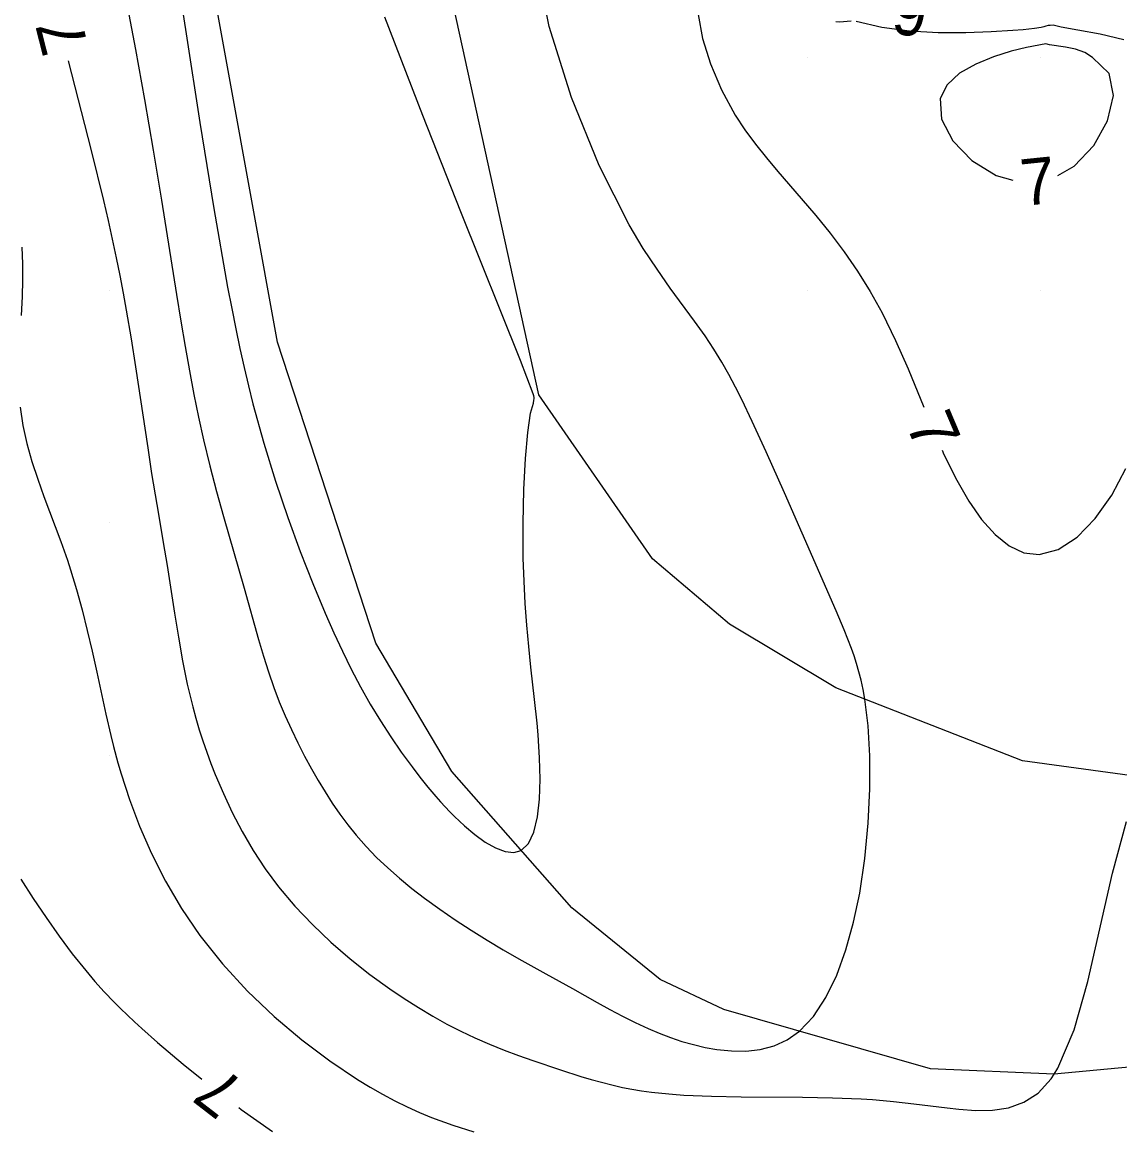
# Model space of a CAD drawing. Extents: x 2602990 to 2605851, y 618069 to 619180.
# Drawn here: x 2603586.22 to 2603633.41, y 618274 to 618321.52 of the extents above; entities that cross this region are included whole.
import ezdxf

# ---------------------------------------------------------------- set-up
doc = ezdxf.new("R2010")
doc.units = 0
for name, color, linetype in [('DTM Contours Minor', 7, 'Continuous'), ('DTM Contours Minor Text', 7, 'Continuous'), ('Exist DTM QL2 LIDAR Elevation Point', 7, 'Continuous'), ('PH Exist DTM Breakline', 7, 'Continuous')]:
    doc.layers.add(name, color=color, linetype=linetype)

msp = doc.modelspace()

# ---------------------------------------------------------------- linework, layer by layer
at = {"layer": 'DTM Contours Minor'}
for points in [[(2603590.695, 618322.448), (2603591.101, 618320.353), (2603591.488, 618318.198), (2603591.857, 618316.025), (2603592.208, 618313.876), (2603592.859, 618309.816), (2603593.044, 618308.676), (2603593.228, 618307.586), (2603593.413, 618306.537), (2603593.604, 618305.524), (2603593.803, 618304.539), (2603594.017, 618303.575), (2603594.289, 618302.454), (2603594.579, 618301.354), (2603594.879, 618300.277), (2603595.766, 618297.2), (2603596.387, 618294.983), (2603596.595, 618294.28), (2603596.812, 618293.595), (2603597.042, 618292.929), (2603597.278, 618292.31), (2603597.53, 618291.706), (2603597.796, 618291.118), (2603598.075, 618290.542), (2603598.366, 618289.978), (2603598.667, 618289.425), (2603598.951, 618288.927), (2603599.245, 618288.438), (2603599.552, 618287.958), (2603599.875, 618287.487), (2603600.216, 618287.026), (2603600.579, 618286.577), (2603601.007, 618286.095), (2603601.462, 618285.626), (2603601.942, 618285.171), (2603602.446, 618284.727), (2603602.971, 618284.296), (2603603.515, 618283.876), (2603604.17, 618283.4), (2603604.842, 618282.94), (2603605.524, 618282.495), (2603606.211, 618282.068), (2603606.896, 618281.658), (2603607.572, 618281.268), (2603608.739, 618280.617), (2603609.879, 618279.987), (2603610.945, 618279.388), (2603611.481, 618279.092), (2603612.023, 618278.804), (2603612.571, 618278.528), (2603613.128, 618278.269), (2603613.605, 618278.068), (2603614.088, 618277.884), (2603614.579, 618277.72), (2603615.075, 618277.578), (2603615.577, 618277.462), (2603616.084, 618277.374), (2603616.711, 618277.309), (2603617.335, 618277.305), (2603617.949, 618277.373), (2603618.544, 618277.529), (2603619.11, 618277.784), (2603619.639, 618278.154), (2603620.241, 618278.792), (2603620.773, 618279.605), (2603621.236, 618280.567), (2603621.631, 618281.652), (2603621.96, 618282.835), (2603622.223, 618284.09), (2603622.447, 618285.584), (2603622.591, 618287.094), (2603622.659, 618288.577), (2603622.655, 618289.989), (2603622.583, 618291.285), (2603622.447, 618292.422), (2603622.371, 618292.846), (2603622.285, 618293.239), (2603622.191, 618293.607), (2603622.088, 618293.954), (2603621.979, 618294.286), (2603621.864, 618294.609), (2603621.712, 618295.011), (2603621.551, 618295.41), (2603621.208, 618296.219), (2603619.745, 618299.564), (2603618.987, 618301.299), (2603618.206, 618303.054), (2603617.606, 618304.357), (2603617.151, 618305.311), (2603616.886, 618305.841), (2603616.603, 618306.375), (2603616.297, 618306.916), (2603615.959, 618307.469), (2603615.582, 618308.037), (2603615.124, 618308.676), (2603614.081, 618310.091), (2603613.511, 618310.901), (2603612.921, 618311.8), (2603612.32, 618312.805), (2603611.022, 618315.365), (2603609.834, 618318.284), (2603608.882, 618321.342), (2603608.293, 618324.32)], [(2603592.876, 618323.608), (2603593.268, 618321.014), (2603593.858, 618317.213), (2603594.461, 618313.518), (2603595.058, 618310.136), (2603595.233, 618309.218), (2603595.408, 618308.341), (2603595.584, 618307.499), (2603595.764, 618306.686), (2603595.949, 618305.896), (2603596.141, 618305.125), (2603596.608, 618303.421), (2603597.11, 618301.789), (2603597.637, 618300.236), (2603598.177, 618298.768), (2603598.719, 618297.392), (2603599.253, 618296.116), (2603599.62, 618295.278), (2603599.987, 618294.483), (2603600.174, 618294.098), (2603600.363, 618293.719), (2603600.767, 618292.956), (2603601.186, 618292.216), (2603601.62, 618291.5), (2603602.066, 618290.81), (2603602.52, 618290.147), (2603602.982, 618289.511), (2603603.316, 618289.072), (2603603.656, 618288.648), (2603604.004, 618288.236), (2603604.2, 618288.015), (2603604.401, 618287.797), (2603604.604, 618287.585), (2603604.811, 618287.378), (2603605.021, 618287.176), (2603605.235, 618286.982), (2603605.682, 618286.607), (2603606.131, 618286.283), (2603606.567, 618286.032), (2603606.979, 618285.874), (2603607.354, 618285.83), (2603607.679, 618285.921), (2603607.988, 618286.224), (2603608.216, 618286.717), (2603608.37, 618287.365), (2603608.458, 618288.135), (2603608.487, 618288.994), (2603608.466, 618289.908), (2603608.438, 618290.396), (2603608.4, 618290.889), (2603608.354, 618291.39), (2603608.246, 618292.416), (2603608.094, 618293.805), (2603608.004, 618294.692), (2603607.921, 618295.604), (2603607.851, 618296.54), (2603607.796, 618297.501), (2603607.762, 618298.485), (2603607.755, 618299.976), (2603607.793, 618301.431), (2603607.866, 618302.765), (2603607.965, 618303.887), (2603608.08, 618304.712), (2603608.2, 618305.151), (2603608.222, 618305.276), (2603608.227, 618305.327), (2603608.225, 618305.384), (2603608.214, 618305.455), (2603608.191, 618305.549)], [(2603608.191, 618305.549), (2603607.643, 618306.978), (2603605.085, 618313.369), (2603603.446, 618317.512), (2603601.814, 618321.74)], [(2603615.279, 618321.844), (2603615.469, 618320.825), (2603615.811, 618319.729), (2603616.286, 618318.612), (2603616.874, 618317.529), (2603617.292, 618316.889), (2603617.741, 618316.277), (2603618.213, 618315.684), (2603618.702, 618315.104), (2603619.706, 618313.949), (2603620.332, 618313.21), (2603620.948, 618312.446), (2603621.548, 618311.653), (2603622.125, 618310.822), (2603622.676, 618309.949), (2603623.193, 618309.025), (2603623.766, 618307.847), (2603624.3, 618306.619), (2603624.979, 618304.97)], [(2603621.849, 618321.566), (2603621.355, 618321.521), (2603621.193, 618321.539)], [(2603630.538, 618321.395), (2603630.416, 618321.383), (2603630.329, 618321.371), (2603630.222, 618321.343), (2603630.141, 618321.314), (2603630.017, 618321.285), (2603629.736, 618321.244), (2603629.252, 618321.194), (2603628.81, 618321.158), (2603627.873, 618321.099), (2603626.78, 618321.061), (2603625.591, 618321.066), (2603624.369, 618321.135), (2603623.173, 618321.287), (2603622.064, 618321.545)], [(2603633.578, 618320.759), (2603632.556, 618321.003), (2603631.604, 618321.178), (2603630.88, 618321.304), (2603630.538, 618321.395)], [(2603630.229, 618320.595), (2603629.387, 618320.428), (2603628.73, 618320.268), (2603627.976, 618320.035), (2603627.211, 618319.722), (2603626.517, 618319.323), (2603625.981, 618318.831), (2603625.685, 618318.24), (2603625.744, 618317.356), (2603626.23, 618316.425), (2603627.042, 618315.575), (2603628.081, 618314.93), (2603628.809, 618314.733)], [(2603630.739, 618314.932), (2603631.437, 618315.334), (2603632.282, 618316.224), (2603632.879, 618317.283), (2603633.131, 618318.364), (2603632.945, 618319.318), (2603632.223, 618320), (2603631.898, 618320.213), (2603631.494, 618320.354), (2603631.069, 618320.444), (2603630.38, 618320.546), (2603630.229, 618320.595)], [(2603588.202, 618319.858), (2603589.193, 618316.002), (2603589.72, 618313.853), (2603589.917, 618313.004), (2603590.098, 618312.188), (2603590.265, 618311.399), (2603590.42, 618310.631), (2603590.564, 618309.88), (2603590.699, 618309.14), (2603590.907, 618307.916), (2603591.099, 618306.709), (2603591.62, 618303.231), (2603591.791, 618302.128), (2603592.012, 618300.794), (2603592.345, 618298.829), (2603592.453, 618298.169), (2603592.774, 618296.122), (2603592.941, 618295.094), (2603593.122, 618294.075), (2603593.324, 618293.075), (2603593.554, 618292.103), (2603593.69, 618291.603), (2603593.835, 618291.113), (2603593.991, 618290.628), (2603594.158, 618290.147), (2603594.335, 618289.668), (2603594.524, 618289.189), (2603594.872, 618288.372), (2603595.257, 618287.552), (2603595.683, 618286.736), (2603596.155, 618285.928), (2603596.676, 618285.135), (2603597.25, 618284.36), (2603597.946, 618283.532), (2603598.7, 618282.739), (2603599.497, 618281.983), (2603600.325, 618281.268), (2603601.17, 618280.6), (2603602.021, 618279.981), (2603602.642, 618279.56), (2603603.259, 618279.168), (2603603.872, 618278.803), (2603604.481, 618278.465), (2603605.085, 618278.154), (2603605.685, 618277.868), (2603606.316, 618277.592), (2603606.941, 618277.341), (2603607.559, 618277.109), (2603608.169, 618276.894), (2603609.36, 618276.498), (2603610.239, 618276.216), (2603610.678, 618276.083), (2603611.121, 618275.959), (2603611.572, 618275.844), (2603612.035, 618275.74), (2603612.436, 618275.664), (2603612.849, 618275.596), (2603613.276, 618275.536), (2603613.718, 618275.486), (2603614.178, 618275.444), (2603614.657, 618275.409), (2603615.85, 618275.357), (2603617.122, 618275.333), (2603619.758, 618275.315), (2603621.054, 618275.293), (2603622.288, 618275.244), (2603622.766, 618275.214), (2603623.229, 618275.177), (2603623.68, 618275.135), (2603624.551, 618275.04), (2603625.982, 618274.86), (2603626.48, 618274.805), (2603627.208, 618274.752), (2603627.924, 618274.76), (2603628.616, 618274.865), (2603629.274, 618275.099), (2603629.886, 618275.499), (2603630.446, 618276.106), (2603630.586, 618276.311), (2603630.739, 618276.566), (2603631.436, 618278.216), (2603632.021, 618280.287), (2603633.09, 618284.95), (2603633.695, 618287.17)], [(2603586.208, 618311.852), (2603586.234, 618311.13), (2603586.239, 618310.426), (2603586.226, 618309.738), (2603586.189, 618308.91)], [(2603586.137, 618304.978), (2603586.255, 618304.192), (2603586.429, 618303.414), (2603586.645, 618302.646), (2603586.894, 618301.886), (2603587.164, 618301.136), (2603587.889, 618299.2), (2603588.033, 618298.799), (2603588.173, 618298.395), (2603588.308, 618297.985), (2603588.565, 618297.136), (2603588.803, 618296.264), (2603589.024, 618295.378), (2603589.232, 618294.484), (2603589.43, 618293.59), (2603589.82, 618291.785), (2603590.033, 618290.862), (2603590.15, 618290.392), (2603590.342, 618289.683), (2603590.479, 618289.215), (2603590.839, 618288.116), (2603591.273, 618286.971), (2603591.786, 618285.796), (2603592.384, 618284.61), (2603593.073, 618283.431), (2603593.858, 618282.275), (2603594.838, 618281.047), (2603595.916, 618279.882), (2603597.063, 618278.791), (2603598.251, 618277.786), (2603599.453, 618276.88), (2603600.641, 618276.084), (2603601.183, 618275.753), (2603601.718, 618275.447), (2603602.248, 618275.165), (2603602.774, 618274.906), (2603603.298, 618274.669), (2603603.822, 618274.451), (2603604.735, 618274.116), (2603605.644, 618273.831)], [(2603625.761, 618303.13), (2603625.841, 618302.947), (2603626.391, 618301.831), (2603626.91, 618300.938), (2603627.461, 618300.154), (2603628.042, 618299.505), (2603628.649, 618299.019), (2603629.279, 618298.721), (2603629.929, 618298.639), (2603630.751, 618298.859), (2603631.568, 618299.395), (2603632.346, 618300.191), (2603633.056, 618301.194), (2603633.665, 618302.345)], [(2603586.166, 618284.684), (2603586.703, 618283.854), (2603587.252, 618283.039), (2603587.812, 618282.247), (2603588.381, 618281.486), (2603588.958, 618280.764), (2603589.352, 618280.299), (2603589.756, 618279.849), (2603590.174, 618279.409), (2603590.457, 618279.126), (2603590.749, 618278.843), (2603591.053, 618278.559), (2603591.369, 618278.271), (2603592.042, 618277.677), (2603593.146, 618276.745), (2603593.954, 618276.095)], [(2603595.538, 618274.874), (2603595.645, 618274.792), (2603596.979, 618273.844)]]:
    msp.add_lwpolyline(points, dxfattribs=at)
at = {"layer": 'Exist DTM QL2 LIDAR Elevation Point'}
for p, q in [((2603620, 618320), (2603620, 618320)), ((2603630, 618320), (2603630, 618320)), ((2603590, 618310), (2603590, 618310)), ((2603620, 618310), (2603620, 618310)), ((2603630, 618310), (2603630, 618310)), ((2603590, 618300), (2603590, 618300)), ((2603590, 618290), (2603590, 618290)), ((2603590, 618280), (2603590, 618280))]:
    msp.add_line(p, q, dxfattribs=at)
at = {"layer": 'PH Exist DTM Breakline'}
for points in [[(2603647.558, 618277.902), (2603645.633, 618288.54), (2603638.855, 618288.463), (2603629.219, 618289.775), (2603621.202, 618292.909), (2603616.633, 618295.645), (2603613.321, 618298.45), (2603608.43, 618305.501), (2603600.992, 618339.419), (2603588.463, 618407.61), (2603586.623, 618420.381), (2603585.061, 618437.528), (2603582.124, 618460.182), (2603580.215, 618474.314), (2603580.013, 618482.559), (2603580.244, 618487.474), (2603581.025, 618491.32), (2603582.629, 618495.318), (2603584.709, 618498.425), (2603586.093, 618500.264)], [(2603647.558, 618277.902), (2603630.58, 618276.31), (2603625.27, 618276.537), (2603616.385, 618279.089), (2603613.645, 618280.385), (2603609.845, 618283.461), (2603604.687, 618289.319), (2603601.433, 618294.839), (2603597.198, 618307.771), (2603591.918, 618336.898), (2603579.486, 618408.434)]]:
    msp.add_lwpolyline(points, dxfattribs=at)

# ---------------------------------------------------------------- texts
at = {"layer": 'DTM Contours Minor Text'}
for s, rotation, p in [('6', 172.9632, (2603625.245, 618322.847)), ('7', 104.2803, (2603589.084, 618320.44)), ('7', 5.8777, (2603629.242, 618313.619)), ('7', 293.0382, (2603624.185, 618304.256)), ('7', 142.3629, (2603595.87, 618275.872))]:
    msp.add_text(s, height=2, rotation=rotation, dxfattribs=at).set_placement(p)

doc.saveas('drawing.dxf')
